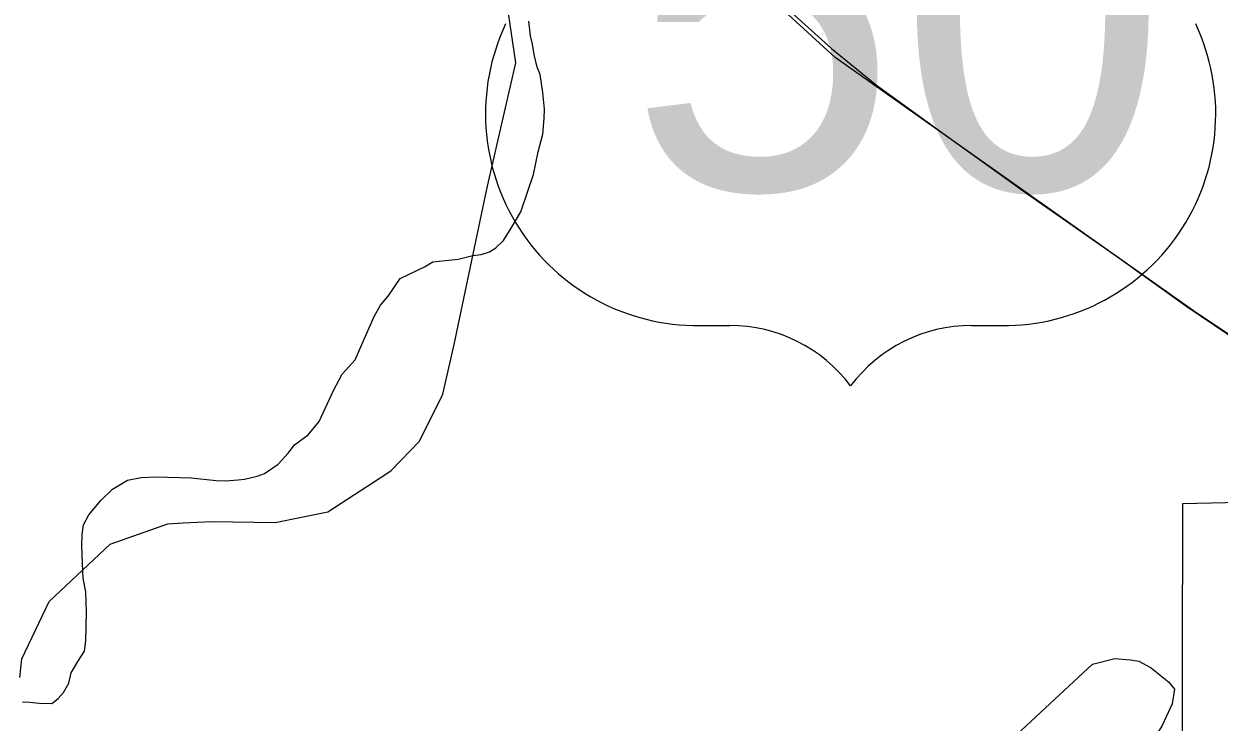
# Model space of a CAD drawing. Extents: x 44.2 to 78.2, y 4.5 to 26.5.
# Drawn here: x 50.2676 to 50.7019, y 21.3905 to 21.6443 of the extents above; entities that cross this region are included whole.
import ezdxf

# ---------------------------------------------------------------- set-up
doc = ezdxf.new("R2010")
doc.units = 0
for name, color, linetype in [('GM_X_Corporation', 7, 'Continuous'), ('GM_X_County_Road', 7, 'Continuous'), ('GM_X_Minor_River', 7, 'Continuous'), ('GM_X_Rail_Line', 7, 'Continuous'), ('GM_X_US_Location', 7, 'Continuous'), ('GM_X_US_Route', 7, 'Continuous'), ('GM_X_US_Shield', 7, 'Continuous')]:
    doc.layers.add(name, color=color, linetype=linetype)

msp = doc.modelspace()

# ---------------------------------------------------------------- linework, layer by layer
at = {"layer": 'GM_X_Corporation'}
msp.add_lwpolyline([(50.735984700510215, 21.47093893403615), (50.68857415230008, 21.469845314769), (50.68833184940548, 21.35224483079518), (50.64907989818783, 21.357762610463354), (50.661264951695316, 21.332777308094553), (50.66584446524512, 21.306810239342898), (50.68889105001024, 21.303566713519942), (50.690177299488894, 21.2298100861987), (50.6832365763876, 21.097389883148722)], dxfattribs=at)
at = {"layer": 'GM_X_County_Road'}
for points in [[(50.43488426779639, 21.579627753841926), (50.436101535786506, 21.585386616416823), (50.44631067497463, 21.63015007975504), (50.44327214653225, 21.651444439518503), (50.43653031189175, 21.66535067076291), (50.425886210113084, 21.678610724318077), (50.4152359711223, 21.68838486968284), (50.40350450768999, 21.69838273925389), (50.39394160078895, 21.709032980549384), (50.38638887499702, 21.720390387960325), (50.384294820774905, 21.731908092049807), (50.386333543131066, 21.745520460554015), (50.392636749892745, 21.756623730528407), (50.40694065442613, 21.774966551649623)], [(50.39946689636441, 21.480876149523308), (50.40111221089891, 21.481947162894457), (50.41132754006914, 21.492597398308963), (50.41980302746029, 21.509759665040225), (50.42392893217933, 21.527798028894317), (50.43488426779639, 21.579627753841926)], [(50.32551269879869, 21.462910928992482), (50.33591805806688, 21.46347381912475), (50.35895226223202, 21.4630388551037), (50.37807803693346, 21.466953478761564), (50.39946689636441, 21.480876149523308)], [(50.26611612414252, 21.406682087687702), (50.26681554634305, 21.413497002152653), (50.27681337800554, 21.43435641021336), (50.29897764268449, 21.45521579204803), (50.31983704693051, 21.462603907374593), (50.32551269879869, 21.462910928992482)]]:
    msp.add_lwpolyline(points, dxfattribs=at)
at = {"layer": 'GM_X_Minor_River'}
for points in [[(50.26707802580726, 21.397877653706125), (50.26973522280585, 21.397807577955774), (50.27314052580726, 21.39733977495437), (50.27769545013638, 21.39722045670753), (50.28002120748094, 21.399055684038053), (50.28197764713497, 21.40128106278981), (50.283960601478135, 21.404642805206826), (50.28481666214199, 21.40841363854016), (50.28719923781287, 21.412525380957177), (50.28957423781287, 21.416256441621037), (50.290049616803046, 21.42003674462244), (50.290318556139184, 21.43065227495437), (50.290121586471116, 21.437864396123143), (50.28910832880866, 21.442824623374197), (50.28886401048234, 21.44814091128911), (50.28864810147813, 21.45459545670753), (50.2887522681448, 21.458765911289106), (50.289220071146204, 21.46216742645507), (50.29121249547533, 21.46590795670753), (50.29552310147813, 21.471106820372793), (50.29980529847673, 21.475167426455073), (50.305204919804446, 21.478440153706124), (50.310168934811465, 21.479449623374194), (50.31549279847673, 21.479688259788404), (50.328398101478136, 21.47935113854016), (50.337489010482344, 21.478354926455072), (50.34090378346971, 21.478265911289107), (50.345468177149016, 21.47852727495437), (50.34775605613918, 21.478847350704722), (50.35233938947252, 21.47986439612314), (50.355024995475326, 21.480932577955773), (50.36004582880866, 21.48421666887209), (50.363568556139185, 21.48829621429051), (50.365922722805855, 21.491269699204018), (50.37095302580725, 21.494930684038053), (50.37487348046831, 21.499760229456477), (50.380096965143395, 21.511004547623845), (50.383288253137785, 21.516989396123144), (50.387977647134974, 21.52217879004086), (50.39039999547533, 21.527805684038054), (50.39483370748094, 21.537930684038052), (50.397218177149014, 21.542042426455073), (50.399960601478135, 21.545383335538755), (50.404299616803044, 21.55172045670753), (50.41314620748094, 21.556042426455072), (50.41622954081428, 21.55785871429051), (50.42536969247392, 21.558756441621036), (50.430720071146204, 21.560135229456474), (50.43376552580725, 21.560434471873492), (50.43683181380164, 21.561491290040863), (50.43914810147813, 21.562949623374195), (50.441871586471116, 21.56553295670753), (50.44464431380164, 21.570012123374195), (50.44821438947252, 21.57598939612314), (50.450684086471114, 21.583510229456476), (50.45273522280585, 21.58952727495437), (50.45446628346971, 21.597826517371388), (50.456148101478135, 21.604231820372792), (50.45667082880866, 21.609907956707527), (50.45675795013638, 21.613320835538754), (50.45615188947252, 21.61940606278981), (50.45517840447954, 21.625879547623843), (50.454106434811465, 21.628563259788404), (50.45308370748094, 21.633142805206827), (50.45242082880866, 21.636953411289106), (50.451737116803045, 21.640004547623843), (50.451112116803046, 21.64533219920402)], [(50.60096249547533, 21.360432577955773), (50.65598522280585, 21.411608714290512), (50.664013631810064, 21.413675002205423), (50.66969734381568, 21.413146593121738), (50.67272575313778, 21.412688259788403), (50.677221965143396, 21.410294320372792), (50.68057045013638, 21.40755189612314), (50.68354961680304, 21.405197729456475), (50.68575984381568, 21.4024856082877), (50.68486590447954, 21.397195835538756), (50.681248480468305, 21.389324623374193), (50.67847575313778, 21.384843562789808), (50.67800037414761, 21.381063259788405), (50.6748772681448, 21.37773182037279), (50.67405908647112, 21.375476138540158), (50.673934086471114, 21.370548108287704), (50.67386779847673, 21.36789469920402), (50.67531855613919, 21.365201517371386), (50.67711969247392, 21.36135871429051), (50.68003067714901, 21.35635113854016), (50.682240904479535, 21.353637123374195), (50.687176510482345, 21.353508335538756), (50.69327878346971, 21.354487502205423), (50.70285454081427, 21.35765038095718)]]:
    msp.add_lwpolyline(points, dxfattribs=at)
at = {"layer": 'GM_X_Rail_Line'}
msp.add_lwpolyline([(51.291849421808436, 21.083828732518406), (51.0931282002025, 21.231245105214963), (51.06248628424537, 21.26500080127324), (50.95438607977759, 21.40651943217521), (50.93681981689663, 21.419513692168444), (50.80783520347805, 21.48643973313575), (50.725354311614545, 21.518244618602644), (50.69264602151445, 21.540064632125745), (50.562377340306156, 21.632132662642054), (50.42745898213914, 21.75570822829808), (50.37656704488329, 21.795785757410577), (50.311139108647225, 21.83258869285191), (50.22975861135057, 21.864863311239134), (49.72175949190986, 22.063194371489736), (49.705181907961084, 22.065054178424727), (49.475765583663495, 22.026965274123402), (49.39782825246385, 22.002338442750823), (49.29163339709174, 21.937285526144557), (49.2760747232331, 21.901605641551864), (49.25835690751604, 21.851060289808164), (49.202232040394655, 21.705810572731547), (49.17232108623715, 21.652759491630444), (49.142499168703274, 21.619973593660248), (49.11667517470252, 21.597906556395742)], dxfattribs=at)
at = {"layer": 'GM_X_US_Route'}
msp.add_lwpolyline([(50.46064034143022, 21.727063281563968), (50.474362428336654, 21.71455324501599), (50.496682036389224, 21.694116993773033), (50.525417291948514, 21.667829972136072), (50.546500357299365, 21.64846809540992), (50.56106897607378, 21.635332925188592), (50.57738243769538, 21.62209089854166), (50.601528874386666, 21.604609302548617), (50.63239233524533, 21.582360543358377), (50.664666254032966, 21.55982344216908), (50.690255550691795, 21.541645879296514), (50.7096105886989, 21.528441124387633), (50.71831600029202, 21.522490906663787), (50.7282659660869, 21.51681967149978), (50.7406902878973, 21.51130374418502), (50.75463319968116, 21.50612339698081), (50.7701562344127, 21.50056961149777), (50.79486814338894, 21.491628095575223), (50.8174425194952, 21.48268035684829), (50.84598822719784, 21.46833912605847), (50.881064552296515, 21.450014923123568), (50.91144958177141, 21.4338282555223), (50.92367623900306, 21.42746915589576)], dxfattribs=at)
at = {"layer": 'GM_X_US_Shield'}
for p, q in [((50.51310255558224, 21.534705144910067), (50.52408890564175, 21.534705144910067)), ((50.61197970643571, 21.534705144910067), (50.62296605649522, 21.534705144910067))]:
    msp.add_line(p, q, dxfattribs=at)
for centre, radius, start, end in [((50.51224587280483, 21.61160482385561), 0.07690445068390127, 154.8319194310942, 270.63826363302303), ((50.623822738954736, 21.61160482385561), 0.07690445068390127, 269.36173636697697, 25.168080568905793), ((50.52408890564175, 21.479773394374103), 0.05493175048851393, 36.86989764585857, 89.99999993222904), ((50.61197970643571, 21.479773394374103), 0.05493175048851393, 90.00000006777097, 143.13010235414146)]:
    msp.add_arc(centre, radius, start, end, dxfattribs=at)

# ---------------------------------------------------------------- texts
at = {"layer": 'GM_X_US_Location'}
msp.add_text('50', height=0.0001893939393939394, rotation=1e-05, dxfattribs=at).set_placement((50.52887044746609, 21.609817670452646))
at = {"layer": 'GM_X_US_Shield'}
msp.add_text('50', height=0.13183620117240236, dxfattribs=at).set_placement((50.48713327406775, 21.584143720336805))

doc.saveas('drawing.dxf')
